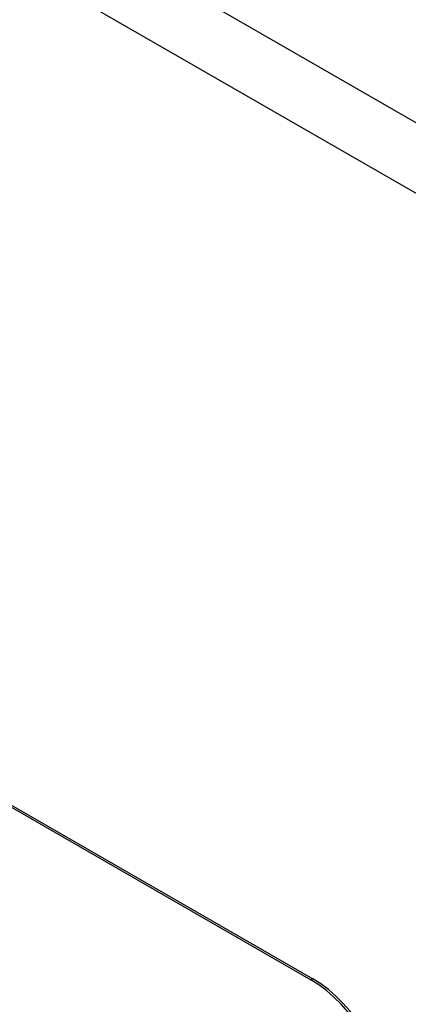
# Model space of a CAD drawing. Header units: inches. Extents: x 20 to 683, y 61 to 320.
# Tile 329 of 376: x 629.072 to 629.959, y 284.725 to 286.974. Entities that reach past the tile are written whole.
import ezdxf

# ---------------------------------------------------------------- set-up
doc = ezdxf.new("R2010")
doc.units = ezdxf.units.IN
doc.header["$MEASUREMENT"] = 0
doc.layers.add('Visible Edges(ANSI)', color=7, linetype='Continuous', lineweight=25)
doc.layers.add('Visible Tangent Edges(ANSI)', color=7, linetype='Continuous', lineweight=25)

msp = doc.modelspace()

# ---------------------------------------------------------------- linework, layer by layer
at = {"layer": 'Visible Edges(ANSI)'}
for p, q in [((627.6155, 286.0029), (629.7368, 284.7813)), ((627.6197, 286.0054), (629.7411, 284.7838))]:
    msp.add_line(p, q, dxfattribs=at)
for centre, major_axis, start_param, end_param in [((629.7368, 284.5769), (0.1248, -0.2166), 0.787332, 2.358128), ((629.7411, 284.5794), (-0.1248, 0.2166), 3.928925, 5.499721)]:
    msp.add_ellipse(centre, major_axis=major_axis, ratio=0.578093, start_param=start_param, end_param=end_param, dxfattribs=at)
at = {"layer": 'Visible Tangent Edges(ANSI)'}
for p, q in [((580.9836, 314.9523), (631.6159, 285.7951)), ((631.5459, 285.6738), (580.9136, 314.8311)), ((629.7411, 284.7838), (629.7368, 284.7813))]:
    msp.add_line(p, q, dxfattribs=at)

doc.saveas('drawing.dxf')
